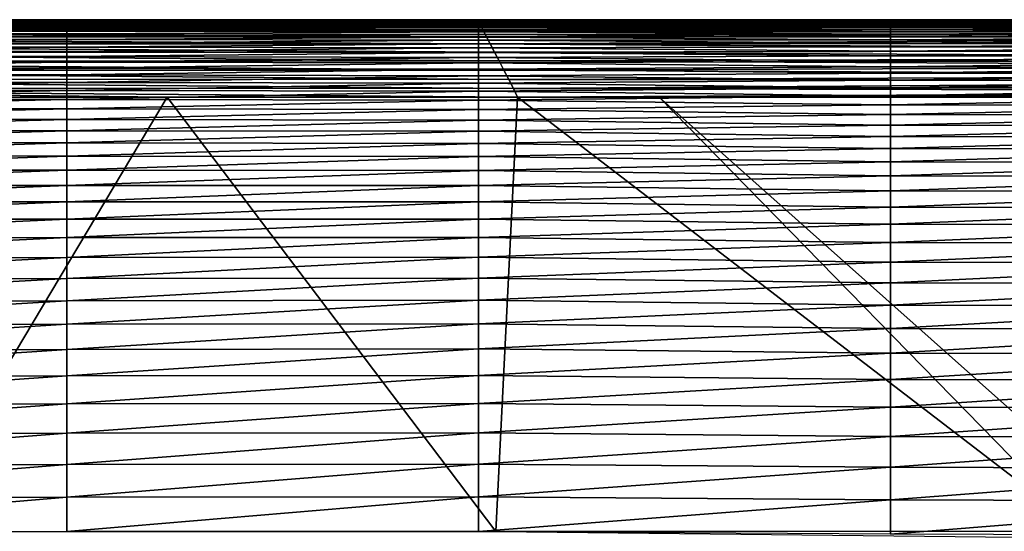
# Model space of a CAD drawing. Header units: metres. Extents: x -104 to 104, y -68 to 90.
# Tile 529 of 656: x -32.63 to -19.87, y 61.46 to 68.09. Entities that reach past the tile are written whole.
import ezdxf

# ---------------------------------------------------------------- set-up
doc = ezdxf.new("R2010")
doc.units = ezdxf.units.M
doc.layers.add('solid_FIT-BATH-153_SW0002', color=7, linetype='CONTINUOUS')

msp = doc.modelspace()

# ---------------------------------------------------------------- linework, layer by layer
at = {"layer": 'solid_FIT-BATH-153_SW0002'}
for points in [[(-41.331493, 68.082603, 15.333414), (-26.68927, 68.08403, 15.322051), (-41.497375, 68.087204, 15.199088)], [(-37.491989, 68.087143, 15.200052), (-41.497375, 68.087204, 15.199088), (-26.68927, 68.08403, 15.322051)], [(-41.331493, 68.082603, 15.333414), (-26.683165, 68.069855, 15.458339), (-26.68927, 68.08403, 15.322051)], [(-41.328323, 68.065918, 15.46541), (-26.683165, 68.069855, 15.458339), (-41.331493, 68.082603, 15.333414)], [(-41.328323, 68.065918, 15.46541), (-26.670486, 68.042747, 15.593597), (-26.683165, 68.069855, 15.458339)], [(-41.32021, 68.036011, 15.595207), (-26.670486, 68.042747, 15.593597), (-41.328323, 68.065918, 15.46541)], [(-41.32021, 68.036011, 15.595207), (-26.650188, 68.001122, 15.722613), (-26.670486, 68.042747, 15.593597)], [(-41.306408, 67.991974, 15.718728), (-26.650188, 68.001122, 15.722613), (-41.32021, 68.036011, 15.595207)], [(-32.327492, 68.087067, 15.204457), (-37.491989, 68.087143, 15.200052), (-26.68927, 68.08403, 15.322051)], [(-37.360649, 68.087006, 13.236257), (-37.491989, 68.087143, 15.200052), (-32.327492, 68.087067, 15.204457)], [(-37.360649, 68.087006, 13.236257), (-32.327492, 68.087067, 15.204457), (-32.032551, 68.087067, 15.204702)], [(-37.360649, 68.087006, 13.236257), (-32.032551, 68.087067, 15.204702), (-32.022652, 68.08683, 13.195398)], [(-37.360649, 68.086571, 11.338594), (-37.360649, 68.087006, 13.236257), (-32.022652, 68.08683, 13.195398)], [(-37.360649, 68.086571, 11.338594), (-32.022652, 68.08683, 13.195398), (-32.022652, 68.086258, 11.260854)], [(-37.360649, 68.085716, 9.511301), (-37.360649, 68.086571, 11.338594), (-32.022652, 68.086258, 11.260854)], [(-37.360649, 68.085716, 9.511301), (-32.022652, 68.086258, 11.260854), (-32.022652, 68.085205, 9.399792)], [(-37.360649, 68.084297, 7.753202), (-37.360649, 68.085716, 9.511301), (-32.022652, 68.085205, 9.399792)], [(-37.360649, 68.084297, 7.753202), (-32.022652, 68.085205, 9.399792), (-32.022652, 68.083534, 7.610907)], [(-37.360649, 68.082199, 6.063125), (-37.360649, 68.084297, 7.753202), (-32.022652, 68.083534, 7.610907)], [(-37.360649, 68.082199, 6.063125), (-32.022652, 68.083534, 7.610907), (-32.022652, 68.081116, 5.892891)], [(-37.360649, 68.079285, 4.439894), (-37.360649, 68.082199, 6.063125), (-32.022652, 68.081116, 5.892891)], [(-37.360649, 68.079285, 4.439894), (-32.022652, 68.081116, 5.892891), (-32.022652, 68.077812, 4.244439)], [(-37.360649, 68.075394, 2.882297), (-37.360649, 68.079285, 4.439894), (-32.022652, 68.077812, 4.244439)], [(-37.360649, 68.075394, 2.882297), (-32.022652, 68.077812, 4.244439), (-32.022652, 68.073441, 2.664204)], [(-37.360649, 68.070244, 1.388995), (-37.360649, 68.075394, 2.882297), (-32.022652, 68.073441, 2.664204)], [(-37.360649, 68.070244, 1.388995), (-32.022652, 68.073441, 2.664204), (-32.022652, 68.067749, 1.150727)], [(-37.360649, 68.063538, -0.041379), (-37.360649, 68.070244, 1.388995), (-32.022652, 68.067749, 1.150727)], [(-37.360649, 68.063538, -0.041379), (-32.022652, 68.067749, 1.150727), (-32.022652, 68.060432, -0.297475)], [(-37.360649, 68.054977, -1.410192), (-37.360649, 68.063538, -0.041379), (-32.022652, 68.060432, -0.297475)], [(-37.360649, 68.054977, -1.410192), (-32.022652, 68.060432, -0.297475), (-32.022652, 68.051216, -1.681884)], [(-37.360649, 68.04425, -2.718813), (-37.360649, 68.054977, -1.410192), (-32.022652, 68.051216, -1.681884)], [(-37.360649, 68.04425, -2.718813), (-32.022652, 68.051216, -1.681884), (-32.022652, 68.039795, -3.003983)], [(-37.360649, 68.031059, -3.968607), (-37.360649, 68.04425, -2.718813), (-32.022652, 68.039795, -3.003983)], [(-37.360649, 68.031059, -3.968607), (-32.022652, 68.039795, -3.003983), (-32.022652, 68.025879, -4.265254)], [(-37.360649, 68.015106, -5.160942), (-37.360649, 68.031059, -3.968607), (-32.022652, 68.025879, -4.265254)], [(-37.360649, 68.015106, -5.160942), (-32.022652, 68.025879, -4.265254), (-32.022652, 68.009186, -5.46718)], [(-26.68927, 68.08403, 15.322051), (-32.032551, 68.087067, 15.204702), (-32.327492, 68.087067, 15.204457)], [(-26.68927, 68.08403, 15.322051), (-26.819057, 68.08699, 15.207959), (-32.032551, 68.087067, 15.204702)], [(-32.022652, 68.08683, 13.195398), (-32.032551, 68.087067, 15.204702), (-26.819057, 68.08699, 15.207959)], [(-32.022652, 68.08683, 13.195398), (-26.819057, 68.08699, 15.207959), (-26.684654, 68.08667, 13.162228)], [(-32.022652, 68.086258, 11.260854), (-32.022652, 68.08683, 13.195398), (-26.684654, 68.08667, 13.162228)], [(-32.022652, 68.086258, 11.260854), (-26.684654, 68.08667, 13.162228), (-26.684654, 68.085968, 11.193941)], [(-32.022652, 68.085205, 9.399792), (-32.022652, 68.086258, 11.260854), (-26.684654, 68.085968, 11.193941)], [(-32.022652, 68.085205, 9.399792), (-26.684654, 68.085968, 11.193941), (-26.684654, 68.084732, 9.302004)], [(-32.022652, 68.083534, 7.610907), (-32.022652, 68.085205, 9.399792), (-26.684654, 68.084732, 9.302004)], [(-32.022652, 68.083534, 7.610907), (-26.684654, 68.084732, 9.302004), (-26.684654, 68.082832, 7.484986)], [(-32.022652, 68.081116, 5.892891), (-32.022652, 68.083534, 7.610907), (-26.684654, 68.082832, 7.484986)], [(-32.022652, 68.081116, 5.892891), (-26.684654, 68.082832, 7.484986), (-26.684654, 68.080116, 5.74146)], [(-32.022652, 68.077812, 4.244439), (-32.022652, 68.081116, 5.892891), (-26.684654, 68.080116, 5.74146)], [(-32.022652, 68.077812, 4.244439), (-26.684654, 68.080116, 5.74146), (-26.684654, 68.076447, 4.069997)], [(-32.022652, 68.073441, 2.664204), (-32.022652, 68.077812, 4.244439), (-26.684654, 68.076447, 4.069997)], [(-32.022652, 68.073441, 2.664204), (-26.684654, 68.076447, 4.069997), (-26.684654, 68.07164, 2.46913)], [(-32.022652, 68.067749, 1.150727), (-32.022652, 68.073441, 2.664204), (-26.684654, 68.07164, 2.46913)], [(-32.022652, 68.067749, 1.150727), (-26.684654, 68.07164, 2.46913), (-26.684654, 68.065445, 0.937286)], [(-32.022652, 68.060432, -0.297475), (-32.022652, 68.067749, 1.150727), (-26.684654, 68.065445, 0.937286)], [(-32.022652, 68.060432, -0.297475), (-26.684654, 68.065445, 0.937286), (-26.684654, 68.057571, -0.527123)], [(-32.022652, 68.051216, -1.681884), (-32.022652, 68.060432, -0.297475), (-26.684654, 68.057571, -0.527123)], [(-32.022652, 68.051216, -1.681884), (-26.684654, 68.057571, -0.527123), (-26.684654, 68.047745, -1.925686)], [(-32.022652, 68.039795, -3.003983), (-32.022652, 68.051216, -1.681884), (-26.684654, 68.047745, -1.925686)], [(-32.022652, 68.039795, -3.003983), (-26.684654, 68.047745, -1.925686), (-26.684654, 68.035683, -3.259993)], [(-32.022652, 68.025879, -4.265254), (-32.022652, 68.039795, -3.003983), (-26.684654, 68.035683, -3.259993)], [(-32.022652, 68.025879, -4.265254), (-26.684654, 68.035683, -3.259993), (-26.684654, 68.021103, -4.531631)], [(-32.022652, 68.009186, -5.46718), (-32.022652, 68.025879, -4.265254), (-26.684654, 68.021103, -4.531631)], [(-21.513151, 68.086922, 15.20732), (-26.819057, 68.08699, 15.207959), (-26.68927, 68.08403, 15.322051)], [(-26.684654, 68.08667, 13.162228), (-26.819057, 68.08699, 15.207959), (-21.513151, 68.086922, 15.20732)], [(-26.68927, 68.08403, 15.322051), (-11.998933, 68.090248, 15.329694), (-11.996823, 68.085999, 15.187942)], [(-26.68927, 68.08403, 15.322051), (-26.683165, 68.069855, 15.458339), (-11.998933, 68.090248, 15.329694)], [(-16.114826, 68.086868, 15.199793), (-21.513151, 68.086922, 15.20732), (-26.68927, 68.08403, 15.322051)], [(-16.114826, 68.086868, 15.199793), (-26.68927, 68.08403, 15.322051), (-11.996823, 68.085999, 15.187942)], [(-26.684654, 68.08667, 13.162228), (-21.513151, 68.086922, 15.20732), (-21.346657, 68.08654, 13.167054)], [(-26.684654, 68.08667, 13.162228), (-21.346657, 68.08654, 13.167054), (-21.346657, 68.085747, 11.204052)], [(-26.684654, 68.085968, 11.193941), (-26.684654, 68.08667, 13.162228), (-21.346657, 68.085747, 11.204052)], [(-26.684654, 68.085968, 11.193941), (-21.346657, 68.085747, 11.204052), (-21.346657, 68.084404, 9.3171)], [(-26.684654, 68.084732, 9.302004), (-26.684654, 68.085968, 11.193941), (-21.346657, 68.084404, 9.3171)], [(-26.684654, 68.084732, 9.302004), (-21.346657, 68.084404, 9.3171), (-21.346657, 68.082382, 7.504744)], [(-26.684654, 68.082832, 7.484986), (-26.684654, 68.084732, 9.302004), (-21.346657, 68.082382, 7.504744)], [(-26.684654, 68.082832, 7.484986), (-21.346657, 68.082382, 7.504744), (-21.346657, 68.079529, 5.765532)], [(-26.684654, 68.080116, 5.74146), (-26.684654, 68.082832, 7.484986), (-21.346657, 68.079529, 5.765532)], [(-26.684654, 68.080116, 5.74146), (-21.346657, 68.079529, 5.765532), (-21.346657, 68.075714, 4.098012)], [(-26.684654, 68.076447, 4.069997), (-26.684654, 68.080116, 5.74146), (-21.346657, 68.075714, 4.098012)], [(-26.684654, 68.076447, 4.069997), (-21.346657, 68.075714, 4.098012), (-21.346657, 68.07077, 2.5007)], [(-26.684654, 68.07164, 2.46913), (-26.684654, 68.076447, 4.069997), (-21.346657, 68.07077, 2.5007)], [(-26.684654, 68.07164, 2.46913), (-21.346657, 68.07077, 2.5007), (-21.346657, 68.064461, 0.972025)], [(-26.684654, 68.065445, 0.937286), (-26.684654, 68.07164, 2.46913), (-21.346657, 68.064461, 0.972025)], [(-26.684654, 68.065445, 0.937286), (-21.346657, 68.064461, 0.972025), (-21.346657, 68.056519, -0.489607)], [(-26.684654, 68.057571, -0.527123), (-26.684654, 68.065445, 0.937286), (-21.346657, 68.056519, -0.489607)], [(-26.684654, 68.057571, -0.527123), (-21.346657, 68.056519, -0.489607), (-21.346657, 68.046707, -1.885788)], [(-26.684654, 68.047745, -1.925686), (-26.684654, 68.057571, -0.527123), (-21.346657, 68.046707, -1.885788)], [(-26.684654, 68.047745, -1.925686), (-21.346657, 68.046707, -1.885788), (-21.346657, 68.034752, -3.218111)], [(-26.684654, 68.035683, -3.259993), (-26.684654, 68.047745, -1.925686), (-21.346657, 68.034752, -3.218111)], [(-26.684654, 68.035683, -3.259993), (-21.346657, 68.034752, -3.218111), (-21.346657, 68.020409, -4.488167)], [(-26.684654, 68.021103, -4.531631), (-26.684654, 68.035683, -3.259993), (-21.346657, 68.020409, -4.488167)], [(-26.683165, 68.069855, 15.458339), (-11.98921, 68.074112, 15.478012), (-11.998933, 68.090248, 15.329694)], [(-26.683165, 68.069855, 15.458339), (-26.670486, 68.042747, 15.593597), (-11.98921, 68.074112, 15.478012)], [(-26.670486, 68.042747, 15.593597), (-11.967974, 68.038544, 15.623607), (-11.98921, 68.074112, 15.478012)], [(-26.670486, 68.042747, 15.593597), (-26.650188, 68.001122, 15.722613), (-11.967974, 68.038544, 15.623607)], [(-26.650188, 68.001122, 15.722613), (-11.937662, 67.988701, 15.752888), (-11.967974, 68.038544, 15.623607)], [(-21.346657, 68.08654, 13.167054), (-21.513151, 68.086922, 15.20732), (-16.114826, 68.086868, 15.199793)], [(-21.346657, 68.08654, 13.167054), (-16.114826, 68.086868, 15.199793), (-16.008659, 68.086411, 13.132699)], [(-21.346657, 68.085747, 11.204052), (-21.346657, 68.08654, 13.167054), (-16.008659, 68.086411, 13.132699)], [(-21.346657, 68.085747, 11.204052), (-16.008659, 68.086411, 13.132699), (-16.008659, 68.085518, 11.145301)], [(-21.346657, 68.084404, 9.3171), (-21.346657, 68.085747, 11.204052), (-16.008659, 68.085518, 11.145301)], [(-21.346657, 68.084404, 9.3171), (-16.008659, 68.085518, 11.145301), (-16.008659, 68.084045, 9.236044)], [(-21.346657, 68.082382, 7.504744), (-21.346657, 68.084404, 9.3171), (-16.008659, 68.084045, 9.236044)], [(-21.346657, 68.082382, 7.504744), (-16.008659, 68.084045, 9.236044), (-16.008659, 68.081848, 7.403389)], [(-21.346657, 68.079529, 5.765532), (-21.346657, 68.082382, 7.504744), (-16.008659, 68.081848, 7.403389)], [(-21.346657, 68.079529, 5.765532), (-16.008659, 68.081848, 7.403389), (-16.008659, 68.078773, 5.645794)], [(-21.346657, 68.075714, 4.098012), (-21.346657, 68.079529, 5.765532), (-16.008659, 68.078773, 5.645794)], [(-21.346657, 68.075714, 4.098012), (-16.008659, 68.078773, 5.645794), (-16.008659, 68.074684, 3.961719)], [(-21.346657, 68.07077, 2.5007), (-21.346657, 68.075714, 4.098012), (-16.008659, 68.074684, 3.961719)], [(-21.346657, 68.07077, 2.5007), (-16.008659, 68.074684, 3.961719), (-16.008659, 68.069412, 2.349594)], [(-21.346657, 68.064461, 0.972025), (-21.346657, 68.07077, 2.5007), (-16.008659, 68.069412, 2.349594)], [(-21.346657, 68.064461, 0.972025), (-16.008659, 68.069412, 2.349594), (-16.008659, 68.062721, 0.807765)], [(-21.346657, 68.056519, -0.489607), (-21.346657, 68.064461, 0.972025), (-16.008659, 68.062721, 0.807765)], [(-21.346657, 68.056519, -0.489607), (-16.008659, 68.062721, 0.807765), (-16.008659, 68.054367, -0.665439)], [(-21.346657, 68.046707, -1.885788), (-21.346657, 68.056519, -0.489607), (-16.008659, 68.054367, -0.665439)], [(-21.346657, 68.046707, -1.885788), (-16.008659, 68.054367, -0.665439), (-16.008659, 68.044083, -2.071686)], [(-21.346657, 68.034752, -3.218111), (-21.346657, 68.046707, -1.885788), (-16.008659, 68.044083, -2.071686)], [(-21.346657, 68.034752, -3.218111), (-16.008659, 68.044083, -2.071686), (-16.008659, 68.031639, -3.412646)], [(-21.346657, 68.020409, -4.488167), (-21.346657, 68.034752, -3.218111), (-16.008659, 68.031639, -3.412646)], [(-21.346657, 68.020409, -4.488167), (-16.008659, 68.031639, -3.412646), (-16.008659, 68.016785, -4.68999)], [(-41.306408, 67.991974, 15.718728), (-26.621229, 67.94342, 15.840169), (-26.650188, 68.001122, 15.722613)], [(-41.286179, 67.932938, 15.831893), (-26.621229, 67.94342, 15.840169), (-41.306408, 67.991974, 15.718728)], [(-41.286179, 67.932938, 15.831893), (-26.582575, 67.868095, 15.94108), (-26.621229, 67.94342, 15.840169)], [(-41.258785, 67.858032, 15.930649), (-26.582575, 67.868095, 15.94108), (-41.286179, 67.932938, 15.831893)], [(-37.360649, 67.996078, -6.297186), (-37.360649, 68.015106, -5.160942), (-32.022652, 68.009186, -5.46718)], [(-37.360649, 67.996078, -6.297186), (-32.022652, 68.009186, -5.46718), (-32.022652, 67.989426, -6.611244)], [(-37.360649, 67.973679, -7.37871), (-37.360649, 67.996078, -6.297186), (-32.022652, 67.989426, -6.611244)], [(-37.360649, 67.973679, -7.37871), (-32.022652, 67.989426, -6.611244), (-32.022652, 67.966293, -7.698931)], [(-37.360649, 67.94751, -8.406939), (-37.360649, 67.973679, -7.37871), (-32.022652, 67.966293, -7.698931)], [(-37.360649, 67.94751, -8.406939), (-32.022652, 67.966293, -7.698931), (-32.022652, 67.939423, -8.731774)], [(-37.360649, 67.91716, -9.383326), (-37.360649, 67.94751, -8.406939), (-32.022652, 67.939423, -8.731774)], [(-37.360649, 67.91716, -9.383326), (-32.022652, 67.939423, -8.731774), (-32.022652, 67.908386, -9.711323)], [(-37.360649, 67.882195, -10.309327), (-37.360649, 67.91716, -9.383326), (-32.022652, 67.908386, -9.711323)], [(-37.360649, 67.882195, -10.309327), (-32.022652, 67.908386, -9.711323), (-32.022652, 67.872787, -10.639129)], [(-32.022652, 68.009186, -5.46718), (-26.684654, 68.021103, -4.531631), (-26.684654, 68.003731, -5.742192)], [(-32.022652, 67.989426, -6.611244), (-32.022652, 68.009186, -5.46718), (-26.684654, 68.003731, -5.742192)], [(-32.022652, 67.989426, -6.611244), (-26.684654, 68.003731, -5.742192), (-26.684654, 67.983284, -6.893263)], [(-32.022652, 67.966293, -7.698931), (-32.022652, 67.989426, -6.611244), (-26.684654, 67.983284, -6.893263)], [(-32.022652, 67.966293, -7.698931), (-26.684654, 67.983284, -6.893263), (-26.684654, 67.95948, -7.986438)], [(-32.022652, 67.939423, -8.731774), (-32.022652, 67.966293, -7.698931), (-26.684654, 67.95948, -7.986438)], [(-32.022652, 67.939423, -8.731774), (-26.684654, 67.95948, -7.986438), (-26.684654, 67.931938, -9.023344)], [(-32.022652, 67.908386, -9.711323), (-32.022652, 67.939423, -8.731774), (-26.684654, 67.931938, -9.023344)], [(-32.022652, 67.908386, -9.711323), (-26.684654, 67.931938, -9.023344), (-26.684654, 67.900269, -10.005623)], [(-32.022652, 67.872787, -10.639129), (-32.022652, 67.908386, -9.711323), (-26.684654, 67.900269, -10.005623)], [(-32.022652, 67.872787, -10.639129), (-26.684654, 67.900269, -10.005623), (-26.684654, 67.864067, -10.934915)], [(-26.684654, 68.021103, -4.531631), (-21.346657, 68.020409, -4.488167), (-21.346657, 68.003418, -5.697549)], [(-26.684654, 68.003731, -5.742192), (-26.684654, 68.021103, -4.531631), (-21.346657, 68.003418, -5.697549)], [(-26.684654, 68.003731, -5.742192), (-21.346657, 68.003418, -5.697549), (-21.346657, 67.983521, -6.84785)], [(-26.684654, 67.983284, -6.893263), (-26.684654, 68.003731, -5.742192), (-21.346657, 67.983521, -6.84785)], [(-26.684654, 67.983284, -6.893263), (-21.346657, 67.983521, -6.84785), (-21.346657, 67.960464, -7.940663)], [(-26.684654, 67.95948, -7.986438), (-26.684654, 67.983284, -6.893263), (-21.346657, 67.960464, -7.940663)], [(-26.684654, 67.95948, -7.986438), (-21.346657, 67.960464, -7.940663), (-21.346657, 67.933922, -8.977601)], [(-26.684654, 67.931938, -9.023344), (-26.684654, 67.95948, -7.986438), (-21.346657, 67.933922, -8.977601)], [(-26.684654, 67.931938, -9.023344), (-21.346657, 67.933922, -8.977601), (-21.346657, 67.903526, -9.960291)], [(-26.684654, 67.900269, -10.005623), (-26.684654, 67.931938, -9.023344), (-21.346657, 67.903526, -9.960291)], [(-26.684654, 67.900269, -10.005623), (-21.346657, 67.903526, -9.960291), (-21.346657, 67.868919, -10.89036)], [(-26.684654, 67.864067, -10.934915), (-26.684654, 67.900269, -10.005623), (-21.346657, 67.868919, -10.89036)], [(-26.650188, 68.001122, 15.722613), (-26.621229, 67.94342, 15.840169), (-11.937662, 67.988701, 15.752888)], [(-26.621229, 67.94342, 15.840169), (-11.901391, 67.928833, 15.862982), (-11.937662, 67.988701, 15.752888)], [(-26.621229, 67.94342, 15.840169), (-26.582575, 67.868095, 15.94108), (-11.901391, 67.928833, 15.862982)], [(-26.582575, 67.868095, 15.94108), (-11.860212, 67.860886, 15.954782), (-11.901391, 67.928833, 15.862982)], [(-21.346657, 68.003418, -5.697549), (-21.346657, 68.020409, -4.488167), (-16.008659, 68.016785, -4.68999)], [(-21.346657, 68.003418, -5.697549), (-16.008659, 68.016785, -4.68999), (-16.008659, 67.999252, -5.905385)], [(-21.346657, 67.983521, -6.84785), (-21.346657, 68.003418, -5.697549), (-16.008659, 67.999252, -5.905385)], [(-21.346657, 67.983521, -6.84785), (-16.008659, 67.999252, -5.905385), (-16.008659, 67.978821, -7.060503)], [(-21.346657, 67.960464, -7.940663), (-21.346657, 67.983521, -6.84785), (-16.008659, 67.978821, -7.060503)], [(-21.346657, 67.960464, -7.940663), (-16.008659, 67.978821, -7.060503), (-16.008659, 67.955208, -8.157013)], [(-21.346657, 67.933922, -8.977601), (-21.346657, 67.960464, -7.940663), (-16.008659, 67.955208, -8.157013)], [(-21.346657, 67.933922, -8.977601), (-16.008659, 67.955208, -8.157013), (-16.008659, 67.928116, -9.196601)], [(-21.346657, 67.903526, -9.960291), (-21.346657, 67.933922, -8.977601), (-16.008659, 67.928116, -9.196601)], [(-21.346657, 67.903526, -9.960291), (-16.008659, 67.928116, -9.196601), (-16.008659, 67.897179, -10.180958)], [(-21.346657, 67.868919, -10.89036), (-21.346657, 67.903526, -9.960291), (-16.008659, 67.897179, -10.180958)], [(-21.346657, 67.868919, -10.89036), (-16.008659, 67.897179, -10.180958), (-16.008659, 67.862045, -11.111776)], [(-41.258785, 67.858032, 15.930649), (-26.534407, 67.775604, 16.02249), (-26.582575, 67.868095, 15.94108)], [(-41.224384, 67.76786, 16.01265), (-26.534407, 67.775604, 16.02249), (-41.258785, 67.858032, 15.930649)], [(-41.224384, 67.76786, 16.01265), (-26.478943, 67.669785, 16.085491), (-26.534407, 67.775604, 16.02249)], [(-37.360649, 67.842178, -11.186399), (-37.360649, 67.882195, -10.309327), (-32.022652, 67.872787, -10.639129)], [(-37.360649, 67.842178, -11.186399), (-32.022652, 67.872787, -10.639129), (-32.022652, 67.832199, -11.516745)], [(-37.360649, 67.796692, -12.015995), (-37.360649, 67.842178, -11.186399), (-32.022652, 67.832199, -11.516745)], [(-37.360649, 67.796692, -12.015995), (-32.022652, 67.832199, -11.516745), (-32.022652, 67.786224, -12.345721)], [(-37.360649, 67.7453, -12.799572), (-37.360649, 67.796692, -12.015995), (-32.022652, 67.786224, -12.345721)], [(-37.360649, 67.7453, -12.799572), (-32.022652, 67.786224, -12.345721), (-32.022652, 67.734436, -13.12761)], [(-32.022652, 67.832199, -11.516745), (-32.022652, 67.872787, -10.639129), (-26.684654, 67.864067, -10.934915)], [(-32.022652, 67.832199, -11.516745), (-26.684654, 67.864067, -10.934915), (-26.684654, 67.822945, -11.81286)], [(-32.022652, 67.786224, -12.345721), (-32.022652, 67.832199, -11.516745), (-26.684654, 67.822945, -11.81286)], [(-32.022652, 67.786224, -12.345721), (-26.684654, 67.822945, -11.81286), (-26.684654, 67.776489, -12.641101)], [(-32.022652, 67.734436, -13.12761), (-32.022652, 67.786224, -12.345721), (-26.684654, 67.776489, -12.641101)], [(-32.022652, 67.734436, -13.12761), (-26.684654, 67.776489, -12.641101), (-26.684654, 67.724304, -13.421278)], [(-26.684654, 67.864067, -10.934915), (-21.346657, 67.868919, -10.89036), (-21.346657, 67.829727, -11.769434)], [(-26.684654, 67.822945, -11.81286), (-26.684654, 67.864067, -10.934915), (-21.346657, 67.829727, -11.769434)], [(-26.684654, 67.822945, -11.81286), (-21.346657, 67.829727, -11.769434), (-21.346657, 67.785591, -12.599143)], [(-26.684654, 67.776489, -12.641101), (-26.684654, 67.822945, -11.81286), (-21.346657, 67.785591, -12.599143)], [(-26.684654, 67.776489, -12.641101), (-21.346657, 67.785591, -12.599143), (-21.346657, 67.736137, -13.381111)], [(-26.684654, 67.724304, -13.421278), (-26.684654, 67.776489, -12.641101), (-21.346657, 67.736137, -13.381111)], [(-26.582575, 67.868095, 15.94108), (-26.534407, 67.775604, 16.02249), (-11.860212, 67.860886, 15.954782)], [(-26.534407, 67.775604, 16.02249), (-11.813896, 67.784859, 16.02951), (-11.860212, 67.860886, 15.954782)], [(-26.534407, 67.775604, 16.02249), (-11.761057, 67.697197, 16.088194), (-11.813896, 67.784859, 16.02951)], [(-26.534407, 67.775604, 16.02249), (-26.478943, 67.669785, 16.085491), (-11.761057, 67.697197, 16.088194)], [(-21.346657, 67.829727, -11.769434), (-21.346657, 67.868919, -10.89036), (-16.008659, 67.862045, -11.111776)], [(-21.346657, 67.829727, -11.769434), (-16.008659, 67.862045, -11.111776), (-16.008659, 67.82235, -11.990749)], [(-21.346657, 67.785591, -12.599143), (-21.346657, 67.829727, -11.769434), (-16.008659, 67.82235, -11.990749)], [(-21.346657, 67.785591, -12.599143), (-16.008659, 67.82235, -11.990749), (-16.008659, 67.77774, -12.81957)], [(-21.346657, 67.736137, -13.381111), (-21.346657, 67.785591, -12.599143), (-16.008659, 67.77774, -12.81957)], [(-21.346657, 67.736137, -13.381111), (-16.008659, 67.77774, -12.81957), (-16.008659, 67.727852, -13.59993)], [(-41.184586, 67.665512, 16.078405), (-26.478943, 67.669785, 16.085491), (-41.224384, 67.76786, 16.01265)], [(-41.184586, 67.665512, 16.078405), (-26.418613, 67.55481, 16.131565), (-26.478943, 67.669785, 16.085491)], [(-41.141148, 67.554298, 16.128706), (-26.418613, 67.55481, 16.131565), (-41.184586, 67.665512, 16.078405)], [(-37.360649, 67.687584, -13.538584), (-37.360649, 67.7453, -12.799572), (-32.022652, 67.734436, -13.12761)], [(-37.360649, 67.687584, -13.538584), (-32.022652, 67.734436, -13.12761), (-32.022652, 67.676422, -13.863963)], [(-37.360649, 67.6231, -14.234488), (-37.360649, 67.687584, -13.538584), (-32.022652, 67.676422, -13.863963)], [(-37.360649, 67.6231, -14.234488), (-32.022652, 67.676422, -13.863963), (-32.022652, 67.611778, -14.556332)], [(-32.022652, 67.676422, -13.863963), (-32.022652, 67.734436, -13.12761), (-26.684654, 67.724304, -13.421278)], [(-32.022652, 67.676422, -13.863963), (-26.684654, 67.724304, -13.421278), (-26.684654, 67.665993, -14.155032)], [(-32.022652, 67.611778, -14.556332), (-32.022652, 67.676422, -13.863963), (-26.684654, 67.665993, -14.155032)], [(-32.022652, 67.611778, -14.556332), (-26.684654, 67.665993, -14.155032), (-26.684654, 67.601158, -14.844002)], [(-26.684654, 67.724304, -13.421278), (-21.346657, 67.736137, -13.381111), (-21.346657, 67.681007, -14.116968)], [(-26.684654, 67.665993, -14.155032), (-26.684654, 67.724304, -13.421278), (-21.346657, 67.681007, -14.116968)], [(-26.684654, 67.665993, -14.155032), (-21.346657, 67.681007, -14.116968), (-21.346657, 67.619827, -14.808339)], [(-26.684654, 67.601158, -14.844002), (-26.684654, 67.665993, -14.155032), (-21.346657, 67.619827, -14.808339)], [(-26.478943, 67.669785, 16.085491), (-11.70101, 67.597755, 16.128963), (-11.761057, 67.697197, 16.088194)], [(-26.478943, 67.669785, 16.085491), (-26.418613, 67.55481, 16.131565), (-11.70101, 67.597755, 16.128963)], [(-21.346657, 67.681007, -14.116968), (-21.346657, 67.736137, -13.381111), (-16.008659, 67.727852, -13.59993)], [(-21.346657, 67.681007, -14.116968), (-16.008659, 67.727852, -13.59993), (-16.008659, 67.67234, -14.333521)], [(-21.346657, 67.619827, -14.808339), (-21.346657, 67.681007, -14.116968), (-16.008659, 67.67234, -14.333521)], [(-21.346657, 67.619827, -14.808339), (-16.008659, 67.67234, -14.333521), (-16.008659, 67.610832, -15.022037)], [(-41.141148, 67.554298, 16.128706), (-26.355835, 67.43486, 16.162193), (-26.418613, 67.55481, 16.131565)], [(-41.095829, 67.437531, 16.164333), (-26.355835, 67.43486, 16.162193), (-41.141148, 67.554298, 16.128706)], [(-37.360649, 67.551407, -14.888732), (-37.360649, 67.6231, -14.234488), (-32.022652, 67.611778, -14.556332)], [(-37.360649, 67.551407, -14.888732), (-32.022652, 67.611778, -14.556332), (-32.022652, 67.540047, -15.206253)], [(-37.360649, 67.471985, -15.502764), (-37.360649, 67.551407, -14.888732), (-32.022652, 67.540047, -15.206253)], [(-37.360649, 67.471985, -15.502764), (-32.022652, 67.540047, -15.206253), (-32.022652, 67.460724, -15.815247)], [(-32.022652, 67.540047, -15.206253), (-32.022652, 67.611778, -14.556332), (-26.684654, 67.601158, -14.844002)], [(-32.022652, 67.540047, -15.206253), (-26.684654, 67.601158, -14.844002), (-26.684654, 67.529343, -15.489804)], [(-32.022652, 67.460724, -15.815247), (-32.022652, 67.540047, -15.206253), (-26.684654, 67.529343, -15.489804)], [(-32.022652, 67.460724, -15.815247), (-26.684654, 67.529343, -15.489804), (-26.684654, 67.45005, -16.094028)], [(-26.684654, 67.601158, -14.844002), (-21.346657, 67.619827, -14.808339), (-21.346657, 67.5522, -15.456835)], [(-26.684654, 67.529343, -15.489804), (-26.684654, 67.601158, -14.844002), (-21.346657, 67.5522, -15.456835)], [(-26.684654, 67.529343, -15.489804), (-21.346657, 67.5522, -15.456835), (-21.346657, 67.477676, -16.064024)], [(-26.684654, 67.45005, -16.094028), (-26.684654, 67.529343, -15.489804), (-21.346657, 67.477676, -16.064024)], [(-26.418613, 67.55481, 16.131565), (-11.633676, 67.487068, 16.15406), (-11.70101, 67.597755, 16.128963)], [(-26.418613, 67.55481, 16.131565), (-26.355835, 67.43486, 16.162193), (-11.633676, 67.487068, 16.15406)], [(-21.346657, 67.5522, -15.456835), (-21.346657, 67.619827, -14.808339), (-16.008659, 67.610832, -15.022037)], [(-21.346657, 67.5522, -15.456835), (-16.008659, 67.610832, -15.022037), (-16.008659, 67.542946, -15.667144)], [(-21.346657, 67.477676, -16.064024), (-21.346657, 67.5522, -15.456835), (-16.008659, 67.542946, -15.667144)], [(-21.346657, 67.477676, -16.064024), (-16.008659, 67.542946, -15.667144), (-16.008659, 67.468208, -16.270462)], [(-41.095829, 67.437531, 16.164333), (-26.293037, 67.31411, 16.178852), (-26.355835, 67.43486, 16.162193)], [(-41.050385, 67.318535, 16.186073), (-26.293037, 67.31411, 16.178852), (-41.095829, 67.437531, 16.164333)], [(-37.360649, 67.384338, -16.078024), (-37.360649, 67.471985, -15.502764), (-32.022652, 67.460724, -15.815247)], [(-37.360649, 67.384338, -16.078024), (-32.022652, 67.460724, -15.815247), (-32.022652, 67.373306, -16.384832)], [(-32.022652, 67.373306, -16.384832), (-32.022652, 67.460724, -15.815247), (-26.684654, 67.45005, -16.094028)], [(-32.022652, 67.373306, -16.384832), (-26.684654, 67.45005, -16.094028), (-26.684654, 67.362778, -16.658264)], [(-26.684654, 67.45005, -16.094028), (-21.346657, 67.477676, -16.064024), (-21.346657, 67.395775, -16.631468)], [(-26.684654, 67.362778, -16.658264), (-26.684654, 67.45005, -16.094028), (-21.346657, 67.395775, -16.631468)], [(-26.684654, 67.362778, -16.658264), (-21.346657, 67.395775, -16.631468), (-21.346657, 67.306023, -17.16073)], [(-26.355835, 67.43486, 16.162193), (-11.559968, 67.365471, 16.166645), (-11.633676, 67.487068, 16.15406)], [(-26.355835, 67.43486, 16.162193), (-26.293037, 67.31411, 16.178852), (-11.559968, 67.365471, 16.166645)], [(-21.346657, 67.395775, -16.631468), (-21.346657, 67.477676, -16.064024), (-16.008659, 67.468208, -16.270462)], [(-21.346657, 67.395775, -16.631468), (-16.008659, 67.468208, -16.270462), (-16.008659, 67.386162, -16.833607)], [(-21.346657, 67.306023, -17.16073), (-21.346657, 67.395775, -16.631468), (-16.008659, 67.386162, -16.833607)], [(-41.050385, 67.318535, 16.186073), (-26.232639, 67.196724, 16.183023), (-26.293037, 67.31411, 16.178852)], [(-41.006577, 67.20063, 16.194712), (-26.232639, 67.196724, 16.183023), (-41.050385, 67.318535, 16.186073)], [(-37.360649, 67.287941, -16.615959), (-37.360649, 67.384338, -16.078024), (-32.022652, 67.373306, -16.384832)], [(-37.360649, 67.287941, -16.615959), (-32.022652, 67.373306, -16.384832), (-32.022652, 67.277283, -16.916529)], [(-37.360649, 67.182297, -17.11801), (-37.360649, 67.287941, -16.615959), (-32.022652, 67.277283, -16.916529)], [(-37.360649, 67.182297, -17.11801), (-32.022652, 67.277283, -16.916529), (-32.022652, 67.172157, -17.411856)], [(-32.022652, 67.277283, -16.916529), (-32.022652, 67.373306, -16.384832), (-26.684654, 67.362778, -16.658264)], [(-32.022652, 67.277283, -16.916529), (-26.684654, 67.362778, -16.658264), (-26.684654, 67.267021, -17.184099)], [(-32.022652, 67.172157, -17.411856), (-32.022652, 67.277283, -16.916529), (-26.684654, 67.267021, -17.184099)], [(-32.022652, 67.172157, -17.411856), (-26.684654, 67.267021, -17.184099), (-26.684654, 67.162285, -17.673124)], [(-26.684654, 67.267021, -17.184099), (-26.684654, 67.362778, -16.658264), (-21.346657, 67.306023, -17.16073)], [(-26.684654, 67.267021, -17.184099), (-21.346657, 67.306023, -17.16073), (-21.346657, 67.207962, -17.653376)], [(-26.684654, 67.162285, -17.673124), (-26.684654, 67.267021, -17.184099), (-21.346657, 67.207962, -17.653376)], [(-26.293037, 67.31411, 16.178852), (-11.520627, 67.300468, 16.169449), (-11.559968, 67.365471, 16.166645)], [(-26.293037, 67.31411, 16.178852), (-26.232639, 67.196724, 16.183023), (-11.520627, 67.300468, 16.169449)], [(-26.232639, 67.196724, 16.183023), (-11.479452, 67.232376, 16.170706), (-11.520627, 67.300468, 16.169449)], [(-21.346657, 67.306023, -17.16073), (-16.008659, 67.386162, -16.833607), (-16.008659, 67.296326, -17.358191)], [(-21.346657, 67.207962, -17.653376), (-21.346657, 67.306023, -17.16073), (-16.008659, 67.296326, -17.358191)], [(-21.346657, 67.207962, -17.653376), (-16.008659, 67.296326, -17.358191), (-16.008659, 67.198235, -17.845829)], [(-37.032497, 67.086594, 16.186085), (-30.720093, 67.08609, 16.179724), (-41.006577, 67.20063, 16.194712)], [(-30.720093, 67.08609, 16.179724), (-26.179953, 67.086136, 16.176498), (-41.006577, 67.20063, 16.194712)], [(-41.006577, 67.20063, 16.194712), (-26.179953, 67.086136, 16.176498), (-26.232639, 67.196724, 16.183023)], [(-37.360649, 67.066887, -17.585623), (-37.360649, 67.182297, -17.11801), (-32.022652, 67.172157, -17.411856)], [(-37.360649, 67.066887, -17.585623), (-32.022652, 67.172157, -17.411856), (-32.022652, 67.057411, -17.87233)], [(-32.022652, 67.057411, -17.87233), (-32.022652, 67.172157, -17.411856), (-26.684654, 67.162285, -17.673124)], [(-32.022652, 67.057411, -17.87233), (-26.684654, 67.162285, -17.673124), (-26.684654, 67.048065, -18.12693)], [(-26.684654, 67.162285, -17.673124), (-21.346657, 67.207962, -17.653376), (-21.346657, 67.101105, -18.110962)], [(-26.684654, 67.048065, -18.12693), (-26.684654, 67.162285, -17.673124), (-21.346657, 67.101105, -18.110962)], [(-26.232639, 67.196724, 16.183023), (-11.436841, 67.16185, 16.171148), (-11.479452, 67.232376, 16.170706)], [(-26.232639, 67.196724, 16.183023), (-26.179953, 67.086136, 16.176498), (-11.436841, 67.16185, 16.171148)], [(-11.436841, 67.16185, 16.171148), (-26.179953, 67.086136, 16.176498), (-24.34272, 67.086273, 16.17547)], [(-11.436841, 67.16185, 16.171148), (-24.34272, 67.086273, 16.17547), (-17.900381, 67.087303, 16.17293)], [(-21.346657, 67.101105, -18.110962), (-21.346657, 67.207962, -17.653376), (-16.008659, 67.198235, -17.845829)], [(-21.346657, 67.101105, -18.110962), (-16.008659, 67.198235, -17.845829), (-16.008659, 67.091415, -18.298138)], [(-37.360649, 66.9412, -18.020239), (-37.360649, 67.066887, -17.585623), (-32.022652, 67.057411, -17.87233)], [(-37.360649, 66.9412, -18.020239), (-32.022652, 67.057411, -17.87233), (-32.022652, 66.932556, -18.299475)], [(-30.720093, 67.08609, 16.179724), (-37.032497, 67.086594, 16.186085), (-34.078182, 61.453041, 16.198765)], [(-30.720093, 67.08609, 16.179724), (-34.078182, 61.453041, 16.198765), (-26.458439, 61.454453, 16.191032)], [(-32.022652, 66.932556, -18.299475), (-32.022652, 67.057411, -17.87233), (-26.684654, 67.048065, -18.12693)], [(-32.022652, 66.932556, -18.299475), (-26.684654, 67.048065, -18.12693), (-26.684654, 66.923859, -18.547104)], [(-26.179953, 67.086136, 16.176498), (-30.720093, 67.08609, 16.179724), (-26.458439, 61.454453, 16.191032)], [(-26.684654, 67.048065, -18.12693), (-21.346657, 67.101105, -18.110962), (-21.346657, 66.984985, -18.535053)], [(-26.684654, 66.923859, -18.547104), (-26.684654, 67.048065, -18.12693), (-21.346657, 66.984985, -18.535053)], [(-26.179953, 67.086136, 16.176498), (-26.458439, 61.454453, 16.191032), (-18.84145, 61.458256, 16.186682)], [(-24.34272, 67.086273, 16.17547), (-26.179953, 67.086136, 16.176498), (-18.84145, 61.458256, 16.186682)], [(-18.469303, 61.856792, 16.185749), (-17.900381, 67.087303, 16.17293), (-24.34272, 67.086273, 16.17547)], [(-18.469303, 61.856792, 16.185749), (-24.34272, 67.086273, 16.17547), (-18.84145, 61.458256, 16.186682)], [(-21.346657, 66.984985, -18.535053), (-21.346657, 67.101105, -18.110962), (-16.008659, 67.091415, -18.298138)], [(-21.346657, 66.984985, -18.535053), (-16.008659, 67.091415, -18.298138), (-16.008659, 66.975403, -18.716728)], [(-37.360649, 66.804741, -18.423304), (-37.360649, 66.9412, -18.020239), (-32.022652, 66.932556, -18.299475)], [(-37.360649, 66.804741, -18.423304), (-32.022652, 66.932556, -18.299475), (-32.022652, 66.797081, -18.694805)], [(-32.022652, 66.797081, -18.694805), (-32.022652, 66.932556, -18.299475), (-26.684654, 66.923859, -18.547104)], [(-32.022652, 66.797081, -18.694805), (-26.684654, 66.923859, -18.547104), (-26.684654, 66.789162, -18.935236)], [(-26.684654, 66.923859, -18.547104), (-21.346657, 66.984985, -18.535053), (-21.346657, 66.859138, -18.927214)], [(-26.684654, 66.789162, -18.935236), (-26.684654, 66.923859, -18.547104), (-21.346657, 66.859138, -18.927214)], [(-21.346657, 66.859138, -18.927214), (-21.346657, 66.984985, -18.535053), (-16.008659, 66.975403, -18.716728)], [(-21.346657, 66.859138, -18.927214), (-16.008659, 66.975403, -18.716728), (-16.008659, 66.849724, -19.103218)], [(-37.360649, 66.656982, -18.796244), (-37.360649, 66.804741, -18.423304), (-32.022652, 66.797081, -18.694805)], [(-37.360649, 66.656982, -18.796244), (-32.022652, 66.797081, -18.694805), (-32.022652, 66.650459, -19.059813)], [(-32.022652, 66.650459, -19.059813), (-32.022652, 66.797081, -18.694805), (-26.684654, 66.789162, -18.935236)], [(-32.022652, 66.650459, -19.059813), (-26.684654, 66.789162, -18.935236), (-26.684654, 66.643456, -19.292871)], [(-26.684654, 66.789162, -18.935236), (-21.346657, 66.859138, -18.927214), (-21.346657, 66.723076, -19.288996)], [(-26.684654, 66.643456, -19.292871), (-26.684654, 66.789162, -18.935236), (-21.346657, 66.723076, -19.288996)], [(-21.346657, 66.723076, -19.288996), (-21.346657, 66.859138, -18.927214), (-16.008659, 66.849724, -19.103218)], [(-21.346657, 66.723076, -19.288996), (-16.008659, 66.849724, -19.103218), (-16.008659, 66.713898, -19.459204)], [(-37.360649, 66.497383, -19.140409), (-37.360649, 66.656982, -18.796244), (-32.022652, 66.650459, -19.059813)], [(-37.360649, 66.497383, -19.140409), (-32.022652, 66.650459, -19.059813), (-32.022652, 66.492142, -19.395901)], [(-32.022652, 66.492142, -19.395901), (-32.022652, 66.650459, -19.059813), (-26.684654, 66.643456, -19.292871)], [(-32.022652, 66.492142, -19.395901), (-26.684654, 66.643456, -19.292871), (-26.684654, 66.486153, -19.621458)], [(-26.684654, 66.643456, -19.292871), (-21.346657, 66.723076, -19.288996), (-21.346657, 66.576263, -19.621849)], [(-26.684654, 66.486153, -19.621458), (-26.684654, 66.643456, -19.292871), (-21.346657, 66.576263, -19.621849)], [(-21.346657, 66.576263, -19.621849), (-21.346657, 66.723076, -19.288996), (-16.008659, 66.713898, -19.459204)], [(-21.346657, 66.576263, -19.621849), (-16.008659, 66.713898, -19.459204), (-16.008659, 66.567368, -19.786165)], [(-37.360649, 66.325401, -19.45713), (-37.360649, 66.497383, -19.140409), (-32.022652, 66.492142, -19.395901)], [(-26.684654, 66.486153, -19.621458), (-21.346657, 66.576263, -19.621849), (-21.346657, 66.418129, -19.927172)], [(-21.346657, 66.418129, -19.927172), (-21.346657, 66.576263, -19.621849), (-16.008659, 66.567368, -19.786165)], [(-21.346657, 66.418129, -19.927172), (-16.008659, 66.567368, -19.786165), (-16.008659, 66.409538, -20.085537)], [(-37.360649, 66.325401, -19.45713), (-32.022652, 66.492142, -19.395901), (-32.022652, 66.321556, -19.704449)], [(-32.022652, 66.321556, -19.704449), (-32.022652, 66.492142, -19.395901), (-26.684654, 66.486153, -19.621458)], [(-32.022652, 66.321556, -19.704449), (-26.684654, 66.486153, -19.621458), (-26.684654, 66.316673, -19.922426)], [(-26.684654, 66.316673, -19.922426), (-26.684654, 66.486153, -19.621458), (-21.346657, 66.418129, -19.927172)], [(-26.684654, 66.316673, -19.922426), (-21.346657, 66.418129, -19.927172), (-21.346657, 66.248108, -20.206364)], [(-21.346657, 66.248108, -20.206364), (-21.346657, 66.418129, -19.927172), (-16.008659, 66.409538, -20.085537)], [(-21.346657, 66.248108, -20.206364), (-16.008659, 66.409538, -20.085537), (-16.008659, 66.239845, -20.358755)], [(-37.360649, 66.140503, -19.747742), (-37.360649, 66.325401, -19.45713), (-32.022652, 66.321556, -19.704449)], [(-37.360649, 66.140503, -19.747742), (-32.022652, 66.321556, -19.704449), (-32.022652, 66.138138, -19.986845)], [(-32.022652, 66.138138, -19.986845), (-32.022652, 66.321556, -19.704449), (-26.684654, 66.316673, -19.922426)], [(-32.022652, 66.138138, -19.986845), (-26.684654, 66.316673, -19.922426), (-26.684654, 66.13443, -20.19721)], [(-26.684654, 66.13443, -20.19721), (-26.684654, 66.316673, -19.922426), (-21.346657, 66.248108, -20.206364)], [(-26.684654, 66.13443, -20.19721), (-21.346657, 66.248108, -20.206364), (-21.346657, 66.06562, -20.460819)], [(-21.346657, 66.06562, -20.460819), (-21.346657, 66.248108, -20.206364), (-16.008659, 66.239845, -20.358755)], [(-21.346657, 66.06562, -20.460819), (-16.008659, 66.239845, -20.358755), (-16.008659, 66.057678, -20.607252)], [(-37.360649, 65.942123, -20.013571), (-37.360649, 66.140503, -19.747742), (-32.022652, 66.138138, -19.986845)], [(-37.360649, 65.942123, -20.013571), (-32.022652, 66.138138, -19.986845), (-32.022652, 65.941315, -20.244469)], [(-32.022652, 65.941315, -20.244469), (-32.022652, 66.138138, -19.986845), (-26.684654, 66.13443, -20.19721)], [(-32.022652, 65.941315, -20.244469), (-26.684654, 66.13443, -20.19721), (-26.684654, 65.938828, -20.447245)], [(-26.684654, 65.938828, -20.447245), (-26.684654, 66.13443, -20.19721), (-21.346657, 66.06562, -20.460819)], [(-26.684654, 65.938828, -20.447245), (-21.346657, 66.06562, -20.460819), (-21.346657, 65.870094, -20.691936)], [(-21.346657, 65.870094, -20.691936), (-21.346657, 66.06562, -20.460819), (-16.008659, 66.057678, -20.607252)], [(-21.346657, 65.870094, -20.691936), (-16.008659, 66.057678, -20.607252), (-16.008659, 65.862465, -20.832462)], [(-37.360649, 65.729721, -20.255949), (-37.360649, 65.942123, -20.013571), (-32.022652, 65.941315, -20.244469)], [(-37.360649, 65.729721, -20.255949), (-32.022652, 65.941315, -20.244469), (-32.022652, 65.73053, -20.478706)], [(-32.022652, 65.73053, -20.478706), (-32.022652, 65.941315, -20.244469), (-26.684654, 65.938828, -20.447245)], [(-32.022652, 65.73053, -20.478706), (-26.684654, 65.938828, -20.447245), (-26.684654, 65.729294, -20.673962)], [(-26.684654, 65.729294, -20.673962), (-26.684654, 65.938828, -20.447245), (-21.346657, 65.870094, -20.691936)], [(-26.684654, 65.729294, -20.673962), (-21.346657, 65.870094, -20.691936), (-21.346657, 65.660965, -20.901114)], [(-21.346657, 65.660965, -20.901114), (-21.346657, 65.870094, -20.691936), (-16.008659, 65.862465, -20.832462)], [(-21.346657, 65.660965, -20.901114), (-16.008659, 65.862465, -20.832462), (-16.008659, 65.653618, -21.035822)], [(-37.360649, 65.502762, -20.47621), (-32.022652, 65.73053, -20.478706), (-32.022652, 65.505211, -20.690941)], [(-37.360649, 65.502762, -20.47621), (-37.360649, 65.729721, -20.255949), (-32.022652, 65.73053, -20.478706)], [(-32.022652, 65.505211, -20.690941), (-32.022652, 65.73053, -20.478706), (-26.684654, 65.729294, -20.673962)], [(-32.022652, 65.505211, -20.690941), (-26.684654, 65.729294, -20.673962), (-26.684654, 65.505226, -20.878792)], [(-26.684654, 65.505226, -20.878792), (-26.684654, 65.729294, -20.673962), (-21.346657, 65.660965, -20.901114)], [(-26.684654, 65.505226, -20.878792), (-21.346657, 65.660965, -20.901114), (-21.346657, 65.437653, -21.089745)], [(-21.346657, 65.437653, -21.089745), (-21.346657, 65.660965, -20.901114), (-16.008659, 65.653618, -21.035822)], [(-21.346657, 65.437653, -21.089745), (-16.008659, 65.653618, -21.035822), (-16.008659, 65.43055, -21.218763)], [(-37.360649, 65.260681, -20.675682), (-32.022652, 65.505211, -20.690941), (-32.022652, 65.264786, -20.882557)], [(-37.360649, 65.260681, -20.675682), (-37.360649, 65.502762, -20.47621), (-32.022652, 65.505211, -20.690941)], [(-32.022652, 65.264786, -20.882557), (-26.684654, 65.505226, -20.878792), (-26.684654, 65.266052, -21.063171)], [(-32.022652, 65.264786, -20.882557), (-32.022652, 65.505211, -20.690941), (-26.684654, 65.505226, -20.878792)], [(-26.684654, 65.266052, -21.063171), (-26.684654, 65.505226, -20.878792), (-21.346657, 65.437653, -21.089745)], [(-26.684654, 65.266052, -21.063171), (-21.346657, 65.437653, -21.089745), (-21.346657, 65.199593, -21.25923)], [(-21.346657, 65.199593, -21.25923), (-21.346657, 65.437653, -21.089745), (-16.008659, 65.43055, -21.218763)], [(-21.346657, 65.199593, -21.25923), (-16.008659, 65.43055, -21.218763), (-16.008659, 65.192665, -21.382717)], [(-37.360649, 65.002953, -20.855688), (-32.022652, 65.264786, -20.882557), (-32.022652, 65.00869, -21.05492)], [(-37.360649, 65.002953, -20.855688), (-37.360649, 65.260681, -20.675682), (-32.022652, 65.264786, -20.882557)], [(-32.022652, 65.00869, -21.05492), (-26.684654, 65.266052, -21.063171), (-26.684654, 65.011169, -21.228502)], [(-32.022652, 65.00869, -21.05492), (-32.022652, 65.264786, -20.882557), (-26.684654, 65.266052, -21.063171)], [(-26.684654, 65.011169, -21.228502), (-26.684654, 65.266052, -21.063171), (-21.346657, 65.199593, -21.25923)], [(-26.684654, 65.011169, -21.228502), (-21.346657, 65.199593, -21.25923), (-21.346657, 64.946182, -21.410875)], [(-21.346657, 64.946182, -21.410875), (-21.346657, 65.199593, -21.25923), (-16.008659, 65.192665, -21.382717)], [(-21.346657, 64.946182, -21.410875), (-16.008659, 65.192665, -21.382717), (-16.008659, 64.939331, -21.528997)], [(-37.360649, 64.729027, -21.017435), (-32.022652, 65.00869, -21.05492), (-32.022652, 64.736343, -21.209251)], [(-37.360649, 64.729027, -21.017435), (-37.360649, 65.002953, -20.855688), (-32.022652, 65.00869, -21.05492)], [(-32.022652, 64.736343, -21.209251), (-26.684654, 65.011169, -21.228502), (-26.684654, 64.739937, -21.376015)], [(-32.022652, 64.736343, -21.209251), (-32.022652, 65.00869, -21.05492), (-26.684654, 65.011169, -21.228502)], [(-26.684654, 64.739937, -21.376015), (-26.684654, 65.011169, -21.228502), (-21.346657, 64.946182, -21.410875)], [(-26.684654, 64.739937, -21.376015), (-21.346657, 64.946182, -21.410875), (-21.346657, 64.67675, -21.545826)], [(-21.346657, 64.67675, -21.545826), (-21.346657, 64.946182, -21.410875), (-16.008659, 64.939331, -21.528997)], [(-21.346657, 64.67675, -21.545826), (-16.008659, 64.939331, -21.528997), (-16.008659, 64.669846, -21.658766)], [(-37.360649, 64.438362, -21.162045), (-32.022652, 64.736343, -21.209251), (-32.022652, 64.447136, -21.346697)], [(-37.360649, 64.438362, -21.162045), (-37.360649, 64.729027, -21.017435), (-32.022652, 64.736343, -21.209251)], [(-32.022652, 64.447136, -21.346697), (-26.684654, 64.739937, -21.376015), (-26.684654, 64.451706, -21.506886)], [(-32.022652, 64.447136, -21.346697), (-32.022652, 64.736343, -21.209251), (-26.684654, 64.739937, -21.376015)], [(-26.684654, 64.451706, -21.506886), (-26.684654, 64.739937, -21.376015), (-21.346657, 64.67675, -21.545826)], [(-26.684654, 64.451706, -21.506886), (-21.346657, 64.67675, -21.545826), (-21.346657, 64.39064, -21.665216)], [(-21.346657, 64.39064, -21.665216), (-21.346657, 64.67675, -21.545826), (-16.008659, 64.669846, -21.658766)], [(-21.346657, 64.39064, -21.665216), (-16.008659, 64.669846, -21.658766), (-16.008659, 64.383499, -21.773172)], [(-32.022652, 64.140472, -21.468405), (-26.684654, 64.451706, -21.506886), (-26.684654, 64.145821, -21.622284)], [(-32.022652, 64.140472, -21.468405), (-32.022652, 64.447136, -21.346697), (-26.684654, 64.451706, -21.506886)], [(-26.684654, 64.145821, -21.622284), (-26.684654, 64.451706, -21.506886), (-21.346657, 64.39064, -21.665216)], [(-37.360649, 64.130432, -21.29063), (-32.022652, 64.447136, -21.346697), (-32.022652, 64.140472, -21.468405)], [(-37.360649, 64.130432, -21.29063), (-37.360649, 64.438362, -21.162045), (-32.022652, 64.447136, -21.346697)], [(-26.684654, 64.145821, -21.622284), (-21.346657, 64.39064, -21.665216), (-21.346657, 64.087181, -21.770178)], [(-21.346657, 64.087181, -21.770178), (-21.346657, 64.39064, -21.665216), (-16.008659, 64.383499, -21.773172)], [(-21.346657, 64.087181, -21.770178), (-16.008659, 64.383499, -21.773172), (-16.008659, 64.079582, -21.873369)], [(-37.360649, 63.804688, -21.40431), (-32.022652, 64.140472, -21.468405), (-32.022652, 63.815762, -21.575516)], [(-37.360649, 63.804688, -21.40431), (-37.360649, 64.130432, -21.29063), (-32.022652, 64.140472, -21.468405)], [(-32.022652, 63.815762, -21.575516), (-26.684654, 64.145821, -21.622284), (-26.684654, 63.821625, -21.723381)], [(-32.022652, 63.815762, -21.575516), (-32.022652, 64.140472, -21.468405), (-26.684654, 64.145821, -21.622284)], [(-26.684654, 63.821625, -21.723381), (-26.684654, 64.145821, -21.622284), (-21.346657, 64.087181, -21.770178)], [(-26.684654, 63.821625, -21.723381), (-21.346657, 64.087181, -21.770178), (-21.346657, 63.765705, -21.861837)], [(-21.346657, 63.765705, -21.861837), (-21.346657, 64.087181, -21.770178), (-16.008659, 64.079582, -21.873369)], [(-21.346657, 63.765705, -21.861837), (-16.008659, 64.079582, -21.873369), (-16.008659, 63.757401, -21.96051)], [(-37.360649, 63.460606, -21.504204), (-32.022652, 63.815762, -21.575516), (-32.022652, 63.472397, -21.66918)], [(-37.360649, 63.460606, -21.504204), (-37.360649, 63.804688, -21.40431), (-32.022652, 63.815762, -21.575516)], [(-32.022652, 63.472397, -21.66918), (-26.684654, 63.821625, -21.723381), (-26.684654, 63.478466, -21.81135)], [(-32.022652, 63.472397, -21.66918), (-32.022652, 63.815762, -21.575516), (-26.684654, 63.821625, -21.723381)], [(-26.684654, 63.478466, -21.81135), (-26.684654, 63.821625, -21.723381), (-21.346657, 63.765705, -21.861837)], [(-26.684654, 63.478466, -21.81135), (-21.346657, 63.765705, -21.861837), (-21.346657, 63.425552, -21.941332)], [(-21.346657, 63.425552, -21.941332), (-21.346657, 63.765705, -21.861837), (-16.008659, 63.757401, -21.96051)], [(-21.346657, 63.425552, -21.941332), (-16.008659, 63.757401, -21.96051), (-16.008659, 63.416233, -22.035746)], [(-37.360649, 63.097637, -21.591427), (-32.022652, 63.472397, -21.66918), (-32.022652, 63.109783, -21.750538)], [(-37.360649, 63.097637, -21.591427), (-37.360649, 63.460606, -21.504204), (-32.022652, 63.472397, -21.66918)], [(-32.022652, 63.109783, -21.750538), (-26.684654, 63.478466, -21.81135), (-26.684654, 63.115688, -21.887362)], [(-32.022652, 63.109783, -21.750538), (-32.022652, 63.472397, -21.66918), (-26.684654, 63.478466, -21.81135)], [(-26.684654, 63.115688, -21.887362), (-26.684654, 63.478466, -21.81135), (-21.346657, 63.425552, -21.941332)], [(-26.684654, 63.115688, -21.887362), (-21.346657, 63.425552, -21.941332), (-21.346657, 63.066051, -22.009787)], [(-21.346657, 63.066051, -22.009787), (-21.346657, 63.425552, -21.941332), (-16.008659, 63.416233, -22.035746)], [(-21.346657, 63.066051, -22.009787), (-16.008659, 63.416233, -22.035746), (-16.008659, 63.055378, -22.100227)], [(-37.360649, 62.715256, -21.667095), (-32.022652, 63.109783, -21.750538), (-32.022652, 62.727325, -21.820738)], [(-37.360649, 62.715256, -21.667095), (-37.360649, 63.097637, -21.591427), (-32.022652, 63.109783, -21.750538)], [(-32.022652, 62.727325, -21.820738), (-26.684654, 63.115688, -21.887362), (-26.684654, 62.732635, -21.952589)], [(-32.022652, 62.727325, -21.820738), (-32.022652, 63.109783, -21.750538), (-26.684654, 63.115688, -21.887362)], [(-26.684654, 62.732635, -21.952589), (-26.684654, 63.115688, -21.887362), (-21.346657, 63.066051, -22.009787)], [(-26.684654, 62.732635, -21.952589), (-21.346657, 63.066051, -22.009787), (-21.346657, 62.686539, -22.068338)], [(-21.346657, 62.686539, -22.068338), (-21.346657, 63.066051, -22.009787), (-16.008659, 63.055378, -22.100227)], [(-21.346657, 62.686539, -22.068338), (-16.008659, 63.055378, -22.100227), (-16.008659, 62.674129, -22.155107)], [(-37.360649, 62.312916, -21.732328), (-32.022652, 62.727325, -21.820738), (-32.022652, 62.324421, -21.880922)], [(-37.360649, 62.312916, -21.732328), (-37.360649, 62.715256, -21.667095), (-32.022652, 62.727325, -21.820738)], [(-32.022652, 62.324421, -21.880922), (-26.684654, 62.732635, -21.952589), (-26.684654, 62.328655, -22.008194)], [(-32.022652, 62.324421, -21.880922), (-32.022652, 62.727325, -21.820738), (-26.684654, 62.732635, -21.952589)], [(-26.684654, 62.328655, -22.008194), (-26.684654, 62.732635, -21.952589), (-21.346657, 62.686539, -22.068338)], [(-26.684654, 62.328655, -22.008194), (-21.346657, 62.686539, -22.068338), (-21.346657, 62.286335, -22.118078)], [(-21.346657, 62.286335, -22.118078), (-21.346657, 62.686539, -22.068338), (-16.008659, 62.674129, -22.155107)], [(-21.346657, 62.286335, -22.118078), (-16.008659, 62.674129, -22.155107), (-16.008659, 62.271759, -22.201479)], [(-37.360649, 61.890106, -21.788141), (-32.022652, 62.324421, -21.880922), (-32.022652, 61.900475, -21.932085)], [(-37.360649, 61.890106, -21.788141), (-37.360649, 62.312916, -21.732328), (-32.022652, 62.324421, -21.880922)], [(-32.022652, 61.900475, -21.932085), (-26.684654, 62.328655, -22.008194), (-26.684654, 61.903061, -22.055143)], [(-32.022652, 61.900475, -21.932085), (-32.022652, 62.324421, -21.880922), (-26.684654, 62.328655, -22.008194)], [(-26.684654, 61.903061, -22.055143), (-26.684654, 62.328655, -22.008194), (-21.346657, 62.286335, -22.118078)], [(-26.684654, 61.903061, -22.055143), (-21.346657, 62.286335, -22.118078), (-21.346657, 61.864712, -22.159872)], [(-21.346657, 61.864712, -22.159872), (-21.346657, 62.286335, -22.118078), (-16.008659, 62.271759, -22.201479)], [(-21.346657, 61.864712, -22.159872), (-16.008659, 62.271759, -22.201479), (-16.008659, 61.847458, -22.240173)], [(-37.360649, 61.446331, -21.835361), (-32.022652, 61.900475, -21.932085), (-32.022652, 61.454887, -21.975046)], [(-37.360649, 61.446331, -21.835361), (-37.360649, 61.890106, -21.788141), (-32.022652, 61.900475, -21.932085)], [(-32.022652, 61.454887, -21.975046), (-26.684654, 61.903061, -22.055143), (-26.684654, 61.455151, -22.094254)], [(-32.022652, 61.454887, -21.975046), (-32.022652, 61.900475, -21.932085), (-26.684654, 61.903061, -22.055143)], [(-26.684654, 61.455151, -22.094254), (-26.684654, 61.903061, -22.055143), (-21.346657, 61.864712, -22.159872)], [(-26.684654, 61.455151, -22.094254), (-21.346657, 61.864712, -22.159872), (-21.346657, 61.420914, -22.194483)], [(-21.346657, 61.420914, -22.194483), (-21.346657, 61.864712, -22.159872), (-16.008659, 61.847458, -22.240173)], [(-21.346657, 61.420914, -22.194483), (-16.008659, 61.847458, -22.240173), (-16.008659, 61.400394, -22.271961)], [(-18.920261, 61.371723, 16.186882), (-18.84145, 61.458256, 16.186682), (-26.458439, 61.454453, 16.191032)]]:
    msp.add_3dface(points, dxfattribs=at)

doc.saveas('drawing.dxf')
